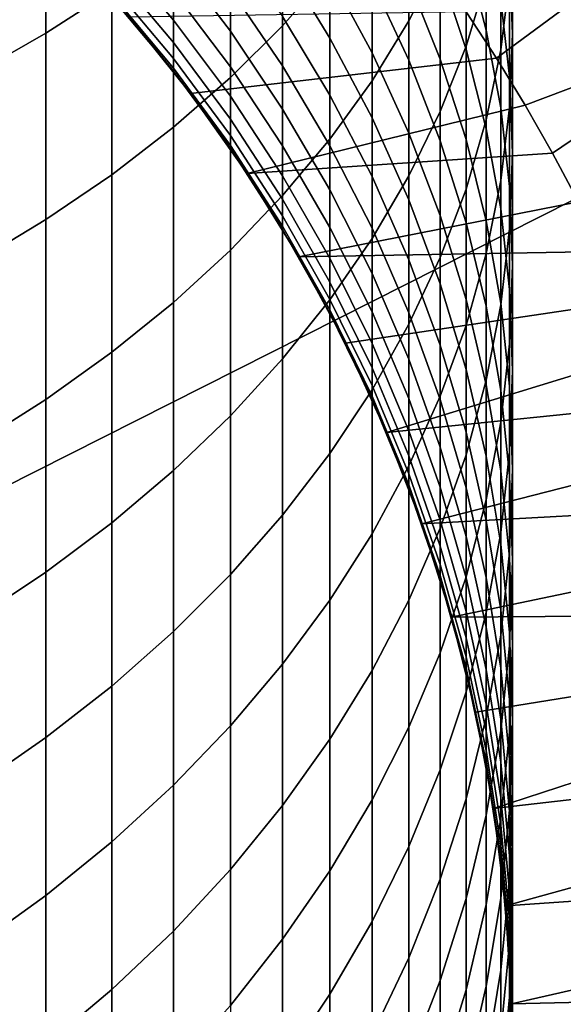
# Model space of a CAD drawing. Header units: metres. Extents: x -109 to 109, y -100 to 58.
# Tile 387 of 642: x 7.08 to 10.58, y -12.49 to -6.15. Entities that reach past the tile are written whole.
import ezdxf

# ---------------------------------------------------------------- set-up
doc = ezdxf.new("R2010")
doc.units = ezdxf.units.M
doc.layers.add('solid_21_062_100_XXX', color=7, linetype='CONTINUOUS')

msp = doc.modelspace()

# ---------------------------------------------------------------- linework, layer by layer
at = {"layer": 'solid_21_062_100_XXX'}
for points in [[(2.212831, -11.565833, -20.43038), (2.212826, -1.049087, -20.43038), (23.175426, -0.972689, -20.220478)], [(9.679617, -22.091299, -20.355614), (2.212831, -22.082581, -20.43038), (2.212831, -11.565833, -20.43038), (23.175426, -0.972689, -20.220478)], [(17.148014, -22.086779, -20.280832), (9.679617, -22.091299, -20.355614), (23.175426, -0.972689, -20.220478)], [(7.672235, -4.732617, 205.519745), (7.247845, -4.990868, 205.889282), (7.247845, -6.233117, 204.980133), (7.672235, -5.958977, 204.622223)], [(9.075924, -4.722411, 203.007782), (8.771758, -5.050343, 203.435928), (8.771758, -6.185414, 202.52652), (9.075924, -5.839101, 202.113113)], [(9.785889, -4.738448, 200.799194), (9.583917, -5.114296, 201.247864), (9.583917, -6.153769, 200.337753), (9.785889, -5.758689, 199.90593)], [(7.247845, -4.990868, 205.889282), (6.797007, -5.23397, 206.237152), (6.797007, -6.491176, 205.317062), (7.247845, -6.233117, 204.980133)], [(10.082104, -4.947466, 199.019226), (9.952153, -5.356099, 199.465881), (9.952153, -6.317534, 198.546906), (10.082104, -5.889789, 198.11853)], [(10.231299, -4.97456, 195.509933), (10.25, -5.430554, 195.92836), (10.25, -6.23746, 195.009521), (10.231299, -5.763631, 194.611404)], [(8.771758, -5.050343, 203.435928), (8.435585, -5.366509, 203.848709), (8.435585, -6.519302, 202.92511), (8.771758, -6.185414, 202.52652)], [(9.952153, -5.058305, 192.561844), (10.082104, -5.538353, 192.930664), (10.082104, -6.214268, 192.009979), (9.952153, -5.718574, 191.66246)], [(10.231299, -5.021587, 197.249039), (10.175266, -5.457281, 197.685379), (10.175266, -6.340878, 196.763687), (10.231299, -5.886548, 196.346786)], [(9.583917, -5.114296, 201.247864), (9.346973, -5.481627, 201.686371), (9.346973, -6.539896, 200.759811), (9.583917, -6.153769, 200.337753)], [(9.785889, -5.230209, 191.320099), (9.952153, -5.718574, 191.66246), (9.952153, -6.338943, 190.735107), (9.785889, -5.836095, 190.414398)], [(10.175266, -5.291532, 194.214737), (10.231299, -5.763631, 194.611404), (10.231299, -6.512717, 193.67926), (10.175266, -6.023748, 193.303589)], [(8.435585, -5.366509, 203.848709), (8.06863, -5.669755, 204.244629), (8.06863, -6.839546, 203.307404), (8.435585, -6.519302, 202.92511)], [(8.771758, -5.36696, 186.597794), (9.075924, -5.855642, 186.825912), (9.075924, -6.264702, 185.897186), (8.771758, -5.766526, 185.690628)], [(9.583917, -5.342628, 190.099655), (9.785889, -5.836095, 190.414398), (9.785889, -6.401858, 189.483093), (9.583917, -5.895119, 189.190201)], [(9.952153, -5.356099, 199.465881), (9.785889, -5.758689, 199.90593), (9.785889, -6.738954, 198.968964), (9.952153, -6.317534, 198.546906)], [(9.075924, -5.406421, 187.735886), (9.346973, -5.900091, 187.993149), (9.346973, -6.360075, 187.061371), (9.075924, -5.855642, 186.825912)], [(9.346973, -5.399863, 188.903961), (9.583917, -5.895119, 189.190201), (9.583917, -6.407374, 188.257507), (9.346973, -5.900091, 187.993149)], [(10.25, -5.430554, 195.92836), (10.231299, -5.886548, 196.346786), (10.231299, -6.711289, 195.407639), (10.25, -6.23746, 195.009521)], [(7.672235, -5.499596, 181.59021), (8.06863, -5.963942, 181.693237), (8.06863, -6.148791, 180.764679), (7.672235, -5.680389, 180.682022)], [(8.06863, -5.473571, 183.521729), (8.435585, -5.949155, 183.671829), (8.435585, -6.220409, 182.74202), (8.06863, -5.738726, 182.612839)], [(9.346973, -5.481627, 201.686371), (9.075924, -5.839101, 202.113113), (9.075924, -6.915662, 201.170532), (9.346973, -6.539896, 200.759811)], [(11.35683, -5.501204, 45.097431), (9.952835, -6.096189, 46.597431), (10.147083, -6.394016, 46.597431)], [(10.175266, -5.457281, 197.685379), (10.082104, -5.889789, 198.11853), (10.082104, -6.791886, 197.177551), (10.175266, -6.340878, 196.763687)], [(11.755091, -6.161638, 45.097431), (11.35683, -5.501204, 45.097431), (10.147083, -6.394016, 46.597431), (10.3325, -6.697587, 46.597431)], [(10.082104, -5.538353, 192.930664), (10.175266, -6.023748, 193.303589), (10.175266, -6.715483, 192.361343), (10.082104, -6.214268, 192.009979)], [(8.435585, -5.637562, 184.588898), (8.771758, -6.126101, 184.766876), (8.771758, -6.445, 183.828308), (8.435585, -5.949155, 183.671829)], [(8.06863, -6.478631, 176.997437), (7.783891, -6.131152, 46.597431), (7.358609, -5.66464, 46.597431), (7.672235, -6.002993, 176.997437)], [(8.06863, -5.669755, 204.244629), (7.672235, -5.958977, 204.622223), (7.672235, -7.144979, 203.672012), (8.06863, -6.839546, 203.307404)], [(7.672235, -5.680389, 180.682022), (8.06863, -6.148791, 180.764679), (8.06863, -6.292921, 179.828934), (7.672235, -5.821357, 179.766815)], [(8.06863, -5.738726, 182.612839), (8.435585, -6.220409, 182.74202), (8.435585, -6.450807, 181.80127), (8.06863, -5.963942, 181.693237)], [(8.771758, -5.766526, 185.690628), (9.075924, -6.264702, 185.897186), (9.075924, -6.632822, 184.951477), (8.771758, -6.126101, 184.766876)], [(9.785889, -5.758689, 199.90593), (9.583917, -6.153769, 200.337753), (9.583917, -7.152512, 199.383133), (9.785889, -6.738954, 198.968964)], [(9.952153, -5.718574, 191.66246), (10.082104, -6.214268, 192.009979), (10.082104, -6.849338, 191.060638), (9.952153, -6.338943, 190.735107)], [(10.231299, -5.763631, 194.611404), (10.25, -6.23746, 195.009521), (10.25, -7.003477, 194.05632), (10.231299, -6.512717, 193.67926)], [(7.672235, -5.821357, 179.766815), (8.06863, -6.292921, 179.828934), (8.06863, -6.396055, 178.887787), (7.672235, -5.922228, 178.846313)], [(9.075924, -5.839101, 202.113113), (8.771758, -6.185414, 202.52652), (8.771758, -7.279696, 201.568436), (9.075924, -6.915662, 201.170532)], [(9.075924, -5.855642, 186.825912), (9.346973, -6.360075, 187.061371), (9.346973, -6.778934, 186.110397), (9.075924, -6.264702, 185.897186)], [(9.583917, -5.895119, 189.190201), (9.785889, -6.401858, 189.483093), (9.785889, -6.926418, 188.527985), (9.583917, -6.407374, 188.257507)], [(9.785889, -5.836095, 190.414398), (9.952153, -6.338943, 190.735107), (9.952153, -6.91823, 189.781555), (9.785889, -6.401858, 189.483093)], [(10.082104, -5.889789, 198.11853), (9.952153, -6.317534, 198.546906), (9.952153, -7.237927, 197.586838), (10.082104, -6.791886, 197.177551)], [(10.231299, -5.886548, 196.346786), (10.175266, -6.340878, 196.763687), (10.175266, -7.183389, 195.804306), (10.231299, -6.711289, 195.407639)], [(7.672235, -5.958977, 204.622223), (7.247845, -6.233117, 204.980133), (7.247845, -7.434485, 204.017624), (7.672235, -7.144979, 203.672012)], [(7.672235, -5.922228, 178.846313), (8.06863, -6.396055, 178.887787), (8.06863, -6.457998, 177.943039), (7.672235, -5.982812, 177.922287)], [(8.435585, -5.949155, 183.671829), (8.771758, -6.445, 183.828308), (8.771758, -6.722614, 182.876709), (8.435585, -6.220409, 182.74202)], [(9.346973, -5.900091, 187.993149), (9.583917, -6.407374, 188.257507), (9.583917, -6.878416, 187.303329), (9.346973, -6.360075, 187.061371)], [(7.672235, -5.982812, 177.922287), (8.06863, -6.457998, 177.943039), (8.06863, -6.478631, 176.997437), (7.672235, -6.002993, 176.997437)], [(8.06863, -5.963942, 181.693237), (8.435585, -6.450807, 181.80127), (8.435585, -6.639908, 180.851349), (8.06863, -6.148791, 180.764679)], [(10.175266, -6.023748, 193.303589), (10.231299, -6.512717, 193.67926), (10.231299, -7.220389, 192.715317), (10.175266, -6.715483, 192.361343)], [(8.179671, -6.622989, 46.597431), (10.147083, -6.394016, 46.597431), (9.952835, -6.096189, 46.597431), (7.783891, -6.131152, 46.597431)], [(8.435585, -6.977336, 176.997437), (8.179671, -6.622989, 46.597431), (7.783891, -6.131152, 46.597431), (8.06863, -6.478631, 176.997437)], [(8.06863, -6.148791, 180.764679), (8.435585, -6.639908, 180.851349), (8.435585, -6.787354, 179.894073), (8.06863, -6.292921, 179.828934)], [(8.771758, -6.126101, 184.766876), (9.075924, -6.632822, 184.951477), (9.075924, -6.959297, 183.990616), (8.771758, -6.445, 183.828308)], [(8.771758, -6.185414, 202.52652), (8.435585, -6.519302, 202.92511), (8.435585, -7.630668, 201.952057), (8.771758, -7.279696, 201.568436)], [(9.583917, -6.153769, 200.337753), (9.346973, -6.539896, 200.759811), (9.346973, -7.556699, 199.787918), (9.583917, -7.152512, 199.383133)], [(10.082104, -6.214268, 192.009979), (10.175266, -6.715483, 192.361343), (10.175266, -7.365417, 191.389801), (10.082104, -6.849338, 191.060638)], [(11.755091, -6.161638, 45.097431), (10.3325, -6.697587, 46.597431), (10.508861, -7.00658, 46.597431)], [(12.114921, -6.8436, 45.097431), (11.755091, -6.161638, 45.097431), (10.508861, -7.00658, 46.597431), (10.675945, -7.320564, 46.597431)], [(7.247845, -6.233117, 204.980133), (6.797007, -6.491176, 205.317062), (6.797007, -7.707008, 204.342941), (7.247845, -7.434485, 204.017624)], [(8.435585, -6.220409, 182.74202), (8.771758, -6.722614, 182.876709), (8.771758, -6.958413, 181.913895), (8.435585, -6.450807, 181.80127)], [(9.075924, -6.264702, 185.897186), (9.346973, -6.778934, 186.110397), (9.346973, -7.155872, 185.142044), (9.075924, -6.632822, 184.951477)], [(10.25, -6.23746, 195.009521), (10.231299, -6.711289, 195.407639), (10.231299, -7.494237, 194.433365), (10.25, -7.003477, 194.05632)], [(8.06863, -6.292921, 179.828934), (8.435585, -6.787354, 179.894073), (8.435585, -6.89286, 178.931274), (8.06863, -6.396055, 178.887787)], [(9.952153, -6.317534, 198.546906), (9.785889, -6.738954, 198.968964), (9.785889, -7.677373, 197.990082), (9.952153, -7.237927, 197.586838)], [(9.952153, -6.338943, 190.735107), (10.082104, -6.849338, 191.060638), (10.082104, -7.442352, 190.084488), (9.952153, -6.91823, 189.781555)], [(10.175266, -6.340878, 196.763687), (10.082104, -6.791886, 197.177551), (10.082104, -7.652037, 196.198074), (10.175266, -7.183389, 195.804306)], [(8.06863, -6.396055, 178.887787), (8.435585, -6.89286, 178.931274), (8.435585, -6.956228, 177.964798), (8.06863, -6.457998, 177.943039)], [(8.544433, -7.138273, 46.597431), (10.3325, -6.697587, 46.597431), (10.147083, -6.394016, 46.597431), (8.179671, -6.622989, 46.597431)], [(9.346973, -6.360075, 187.061371), (9.583917, -6.878416, 187.303329), (9.583917, -7.307346, 186.329483), (9.346973, -6.778934, 186.110397)], [(9.785889, -6.401858, 189.483093), (9.952153, -6.91823, 189.781555), (9.952153, -7.455329, 188.803619), (9.785889, -6.926418, 188.527985)], [(8.06863, -6.457998, 177.943039), (8.435585, -6.956228, 177.964798), (8.435585, -6.977336, 176.997437), (8.06863, -6.478631, 176.997437)], [(8.435585, -6.450807, 181.80127), (8.771758, -6.958413, 181.913895), (8.771758, -7.151948, 180.941696), (8.435585, -6.639908, 180.851349)], [(8.771758, -6.445, 183.828308), (9.075924, -6.959297, 183.990616), (9.075924, -7.243507, 183.016403), (8.771758, -6.722614, 182.876709)], [(9.583917, -6.407374, 188.257507), (9.785889, -6.926418, 188.527985), (9.785889, -7.408775, 187.550888), (9.583917, -6.878416, 187.303329)], [(8.435585, -6.519302, 202.92511), (8.06863, -6.839546, 203.307404), (8.06863, -7.967299, 202.320007), (8.435585, -7.630668, 201.952057)], [(10.231299, -6.512717, 193.67926), (10.25, -7.003477, 194.05632), (10.25, -7.727144, 193.070572), (10.231299, -7.220389, 192.715317)], [(9.346973, -6.539896, 200.759811), (9.075924, -6.915662, 201.170532), (9.075924, -7.95004, 200.181839), (9.346973, -7.556699, 199.787918)], [(8.771758, -7.497287, 176.997437), (8.544433, -7.138273, 46.597431), (8.179671, -6.622989, 46.597431), (8.435585, -6.977336, 176.997437)], [(8.435585, -6.639908, 180.851349), (8.771758, -7.151948, 180.941696), (8.771758, -7.30285, 179.96199), (8.435585, -6.787354, 179.894073)], [(9.075924, -6.632822, 184.951477), (9.346973, -7.155872, 185.142044), (9.346973, -7.49017, 184.158142), (9.075924, -6.959297, 183.990616)], [(8.544433, -7.138273, 46.597431), (10.508861, -7.00658, 46.597431), (10.3325, -6.697587, 46.597431)], [(10.231299, -6.711289, 195.407639), (10.175266, -7.183389, 195.804306), (10.175266, -7.983206, 194.809036), (10.231299, -7.494237, 194.433365)], [(10.175266, -6.715483, 192.361343), (10.231299, -7.220389, 192.715317), (10.231299, -7.885296, 191.72139), (10.175266, -7.365417, 191.389801)], [(8.771758, -6.722614, 182.876709), (9.075924, -7.243507, 183.016403), (9.075924, -7.48491, 182.030701), (8.771758, -6.958413, 181.913895)], [(9.346973, -6.778934, 186.110397), (9.583917, -7.307346, 186.329483), (9.583917, -7.693346, 185.337845), (9.346973, -7.155872, 185.142044)], [(9.785889, -6.738954, 198.968964), (9.583917, -7.152512, 199.383133), (9.583917, -8.108622, 198.385803), (9.785889, -7.677373, 197.990082)], [(8.06863, -6.839546, 203.307404), (7.672235, -7.144979, 203.672012), (7.672235, -8.288361, 202.670929), (8.06863, -7.967299, 202.320007)], [(8.435585, -6.787354, 179.894073), (8.771758, -7.30285, 179.96199), (8.771758, -7.410831, 178.976624), (8.435585, -6.89286, 178.931274)], [(10.082104, -6.791886, 197.177551), (9.952153, -7.237927, 197.586838), (9.952153, -8.115523, 196.587494), (10.082104, -7.652037, 196.198074)], [(8.435585, -6.89286, 178.931274), (8.771758, -7.410831, 178.976624), (8.771758, -7.475685, 177.987473), (8.435585, -6.956228, 177.964798)], [(9.583917, -6.878416, 187.303329), (9.785889, -7.408775, 187.550888), (9.785889, -7.848009, 186.55365), (9.583917, -7.307346, 186.329483)], [(10.082104, -6.849338, 191.060638), (10.175266, -7.365417, 191.389801), (10.175266, -7.972311, 190.390808), (10.082104, -7.442352, 190.084488)], [(8.435585, -6.956228, 177.964798), (8.771758, -7.475685, 177.987473), (8.771758, -7.497287, 176.997437), (8.435585, -6.977336, 176.997437)], [(9.075924, -6.915662, 201.170532), (8.771758, -7.279696, 201.568436), (8.771758, -8.3311, 200.563461), (9.075924, -7.95004, 200.181839)], [(8.771758, -6.958413, 181.913895), (9.075924, -7.48491, 182.030701), (9.075924, -7.683043, 181.035416), (8.771758, -7.151948, 180.941696)], [(9.075924, -6.959297, 183.990616), (9.346973, -7.49017, 184.158142), (9.346973, -7.781188, 183.160599), (9.075924, -7.243507, 183.016403)], [(9.785889, -6.926418, 188.527985), (9.952153, -7.455329, 188.803619), (9.952153, -7.949216, 187.803162), (9.785889, -7.408775, 187.550888)], [(9.952153, -6.91823, 189.781555), (10.082104, -7.442352, 190.084488), (10.082104, -7.992178, 189.083374), (9.952153, -7.455329, 188.803619)], [(8.87676, -7.675, 46.597431), (10.675945, -7.320564, 46.597431), (10.508861, -7.00658, 46.597431), (8.544433, -7.138273, 46.597431)], [(10.25, -7.003477, 194.05632), (10.231299, -7.494237, 194.433365), (10.231299, -8.233899, 193.425842), (10.25, -7.727144, 193.070572)], [(7.672235, -7.144979, 203.672012), (7.247845, -7.434485, 204.017624), (7.247845, -8.592681, 203.003555), (7.672235, -8.288361, 202.670929)], [(9.075924, -8.036588, 176.997437), (8.87676, -7.675, 46.597431), (8.544433, -7.138273, 46.597431), (8.771758, -7.497287, 176.997437)], [(8.771758, -7.151948, 180.941696), (9.075924, -7.683043, 181.035416), (9.075924, -7.837531, 180.032425), (8.771758, -7.30285, 179.96199)], [(9.583917, -7.152512, 199.383133), (9.346973, -7.556699, 199.787918), (9.346973, -8.530097, 198.772552), (9.583917, -8.108622, 198.385803)], [(9.346973, -7.155872, 185.142044), (9.583917, -7.693346, 185.337845), (9.583917, -8.035681, 184.330307), (9.346973, -7.49017, 184.158142)], [(10.175266, -7.183389, 195.804306), (10.082104, -7.652037, 196.198074), (10.082104, -8.4686, 195.181976), (10.175266, -7.983206, 194.809036)], [(10.231299, -7.220389, 192.715317), (10.25, -7.727144, 193.070572), (10.25, -8.40708, 192.054184), (10.231299, -7.885296, 191.72139)], [(8.771758, -7.279696, 201.568436), (8.435585, -7.630668, 201.952057), (8.435585, -8.698488, 200.931396), (8.771758, -8.3311, 200.563461)], [(9.075924, -7.243507, 183.016403), (9.346973, -7.781188, 183.160599), (9.346973, -8.028374, 182.151291), (9.075924, -7.48491, 182.030701)], [(9.952153, -7.237927, 197.586838), (9.785889, -7.677373, 197.990082), (9.785889, -8.572158, 196.971161), (9.952153, -8.115523, 196.587494)], [(8.771758, -7.30285, 179.96199), (9.075924, -7.837531, 180.032425), (9.075924, -7.948077, 179.023636), (8.771758, -7.410831, 178.976624)], [(8.87676, -7.675, 46.597431), (10.833561, -7.639185, 46.597431), (10.675945, -7.320564, 46.597431)], [(9.583917, -7.307346, 186.329483), (9.785889, -7.848009, 186.55365), (9.785889, -8.243281, 185.538193), (9.583917, -7.693346, 185.337845)], [(8.771758, -7.410831, 178.976624), (9.075924, -7.948077, 179.023636), (9.075924, -8.014471, 178.011002), (8.771758, -7.475685, 177.987473)], [(9.785889, -7.408775, 187.550888), (9.952153, -7.949216, 187.803162), (9.952153, -8.39895, 186.782089), (9.785889, -7.848009, 186.55365)], [(10.175266, -7.365417, 191.389801), (10.231299, -7.885296, 191.72139), (10.231299, -8.506172, 190.699371), (10.175266, -7.972311, 190.390808)], [(7.247845, -7.434485, 204.017624), (6.797007, -7.707008, 204.342941), (6.797007, -8.879149, 203.316681), (7.247845, -8.592681, 203.003555)], [(8.771758, -7.475685, 177.987473), (9.075924, -8.014471, 178.011002), (9.075924, -8.036588, 176.997437), (8.771758, -7.497287, 176.997437)], [(9.952153, -7.455329, 188.803619), (10.082104, -7.992178, 189.083374), (10.082104, -8.497768, 188.059219), (9.952153, -7.949216, 187.803162)], [(10.082104, -7.442352, 190.084488), (10.175266, -7.972311, 190.390808), (10.175266, -8.535006, 189.366257), (10.082104, -7.992178, 189.083374)], [(9.075924, -7.48491, 182.030701), (9.346973, -8.028374, 182.151291), (9.346973, -8.231255, 181.132156), (9.075924, -7.683043, 181.035416)], [(9.346973, -7.49017, 184.158142), (9.583917, -8.035681, 184.330307), (9.583917, -8.333696, 183.308762), (9.346973, -7.781188, 183.160599)], [(10.231299, -7.494237, 194.433365), (10.175266, -7.983206, 194.809036), (10.175266, -8.738805, 193.7798), (10.231299, -8.233899, 193.425842)], [(9.346973, -7.556699, 199.787918), (9.075924, -7.95004, 200.181839), (9.075924, -8.940263, 199.148926), (9.346973, -8.530097, 198.772552)], [(8.435585, -7.630668, 201.952057), (8.06863, -7.967299, 202.320007), (8.06863, -9.050864, 201.284302), (8.435585, -8.698488, 200.931396)], [(9.175416, -8.231168, 46.597431), (10.981673, -7.962358, 46.597431), (10.833561, -7.639185, 46.597431), (8.87676, -7.675, 46.597431)], [(10.082104, -7.652037, 196.198074), (9.952153, -8.115523, 196.587494), (9.952153, -8.948648, 195.550797), (10.082104, -8.4686, 195.181976)], [(9.346973, -8.593268, 176.997437), (9.175416, -8.231168, 46.597431), (8.87676, -7.675, 46.597431), (9.075924, -8.036588, 176.997437)], [(9.075924, -7.683043, 181.035416), (9.346973, -8.231255, 181.132156), (9.346973, -8.389443, 180.105133), (9.075924, -7.837531, 180.032425)], [(9.785889, -7.677373, 197.990082), (9.583917, -8.108622, 198.385803), (9.583917, -9.020272, 197.347687), (9.785889, -8.572158, 196.971161)], [(9.583917, -7.693346, 185.337845), (9.785889, -8.243281, 185.538193), (9.785889, -8.593839, 184.506454), (9.583917, -8.035681, 184.330307)], [(10.25, -7.727144, 193.070572), (10.231299, -8.233899, 193.425842), (10.231299, -8.928864, 192.386978), (10.25, -8.40708, 192.054184)], [(9.346973, -7.781188, 183.160599), (9.583917, -8.333696, 183.308762), (9.583917, -8.586824, 182.275192), (9.346973, -8.028374, 182.151291)], [(9.075924, -7.837531, 180.032425), (9.346973, -8.389443, 180.105133), (9.346973, -8.502638, 179.072189), (9.075924, -7.948077, 179.023636)], [(9.785889, -7.848009, 186.55365), (9.952153, -8.39895, 186.782089), (9.952153, -8.803671, 185.742355), (9.785889, -8.243281, 185.538193)], [(10.231299, -7.885296, 191.72139), (10.25, -8.40708, 192.054184), (10.25, -9.041989, 191.009064), (10.231299, -8.506172, 190.699371)], [(8.06863, -7.967299, 202.320007), (7.672235, -8.288361, 202.670929), (7.672235, -9.386942, 201.62088), (8.06863, -9.050864, 201.284302)], [(9.075924, -7.95004, 200.181839), (8.771758, -8.3311, 200.563461), (8.771758, -9.337622, 199.51355), (9.075924, -8.940263, 199.148926)], [(9.075924, -7.948077, 179.023636), (9.346973, -8.502638, 179.072189), (9.346973, -8.570622, 178.035278), (9.075924, -8.014471, 178.011002)], [(9.439283, -8.804703, 46.597431), (11.12027, -8.290061, 46.597431), (10.981673, -7.962358, 46.597431), (9.175416, -8.231168, 46.597431)], [(9.952153, -7.949216, 187.803162), (10.082104, -8.497768, 188.059219), (10.082104, -8.958159, 187.013947), (9.952153, -8.39895, 186.782089)], [(10.175266, -7.983206, 194.809036), (10.082104, -8.4686, 195.181976), (10.082104, -9.240019, 194.13118), (10.175266, -8.738805, 193.7798)], [(10.175266, -7.972311, 190.390808), (10.231299, -8.506172, 190.699371), (10.231299, -9.081832, 189.651215), (10.175266, -8.535006, 189.366257)], [(9.075924, -8.014471, 178.011002), (9.346973, -8.570622, 178.035278), (9.346973, -8.593268, 176.997437), (9.075924, -8.036588, 176.997437)], [(9.346973, -8.028374, 182.151291), (9.583917, -8.586824, 182.275192), (9.583917, -8.794582, 181.231567), (9.346973, -8.231255, 181.132156)], [(9.583917, -8.035681, 184.330307), (9.785889, -8.593839, 184.506454), (9.785889, -8.899014, 183.460373), (9.583917, -8.333696, 183.308762)], [(10.082104, -7.992178, 189.083374), (10.175266, -8.535006, 189.366257), (10.175266, -9.05243, 188.318115), (10.082104, -8.497768, 188.059219)], [(9.583917, -8.108622, 198.385803), (9.346973, -8.530097, 198.772552), (9.346973, -9.458233, 197.715668), (9.583917, -9.020272, 197.347687)], [(9.952153, -8.115523, 196.587494), (9.785889, -8.572158, 196.971161), (9.785889, -9.421599, 195.914154), (9.952153, -8.948648, 195.550797)], [(9.583917, -9.1653, 176.997437), (9.439283, -8.804703, 46.597431), (9.175416, -8.231168, 46.597431), (9.346973, -8.593268, 176.997437)], [(9.346973, -8.231255, 181.132156), (9.583917, -8.794582, 181.231567), (9.583917, -8.956573, 180.179855), (9.346973, -8.389443, 180.105133)], [(9.785889, -8.243281, 185.538193), (9.952153, -8.803671, 185.742355), (9.952153, -9.162609, 184.685944), (9.785889, -8.593839, 184.506454)], [(10.231299, -8.233899, 193.425842), (10.175266, -8.738805, 193.7798), (10.175266, -9.448743, 192.718567), (10.231299, -8.928864, 192.386978)], [(7.672235, -8.288361, 202.670929), (7.247845, -8.592681, 203.003555), (7.247845, -9.705495, 201.939896), (7.672235, -9.386942, 201.62088)], [(9.439283, -8.804703, 46.597431), (11.249048, -8.621623, 46.597431), (11.12027, -8.290061, 46.597431)], [(8.771758, -8.3311, 200.563461), (8.435585, -8.698488, 200.931396), (8.435585, -9.720725, 199.865097), (8.771758, -9.337622, 199.51355)], [(9.583917, -8.333696, 183.308762), (9.785889, -8.899014, 183.460373), (9.785889, -9.158222, 182.401978), (9.583917, -8.586824, 182.275192)], [(9.346973, -8.389443, 180.105133), (9.583917, -8.956573, 180.179855), (9.583917, -9.07249, 179.12207), (9.346973, -8.502638, 179.072189)], [(9.952153, -8.39895, 186.782089), (10.082104, -8.958159, 187.013947), (10.082104, -9.372471, 185.949585), (9.952153, -8.803671, 185.742355)], [(10.25, -8.40708, 192.054184), (10.231299, -8.928864, 192.386978), (10.231299, -9.577806, 191.318771), (10.25, -9.041989, 191.009064)], [(10.082104, -8.4686, 195.181976), (9.952153, -8.948648, 195.550797), (9.952153, -9.735713, 194.478699), (10.082104, -9.240019, 194.13118)], [(9.346973, -8.530097, 198.772552), (9.075924, -8.940263, 199.148926), (9.075924, -9.884441, 198.073776), (9.346973, -9.458233, 197.715668)], [(9.346973, -8.502638, 179.072189), (9.583917, -9.07249, 179.12207), (9.583917, -9.14211, 178.060226), (9.346973, -8.570622, 178.035278)], [(10.082104, -8.497768, 188.059219), (10.175266, -9.05243, 188.318115), (10.175266, -9.523596, 187.248398), (10.082104, -8.958159, 187.013947)], [(10.175266, -8.535006, 189.366257), (10.231299, -9.081832, 189.651215), (10.231299, -9.611176, 188.578934), (10.175266, -9.05243, 188.318115)], [(10.231299, -8.506172, 190.699371), (10.25, -9.041989, 191.009064), (10.25, -9.63066, 189.937225), (10.231299, -9.081832, 189.651215)], [(7.247845, -8.592681, 203.003555), (6.797007, -8.879149, 203.316681), (6.797007, -10.005363, 202.240219), (7.247845, -9.705495, 201.939896)], [(9.346973, -8.570622, 178.035278), (9.583917, -9.14211, 178.060226), (9.583917, -9.1653, 176.997437), (9.346973, -8.593268, 176.997437)], [(9.667337, -9.393377, 46.597431), (11.36797, -8.956925, 46.597431), (11.249048, -8.621623, 46.597431), (9.439283, -8.804703, 46.597431)], [(9.785889, -8.572158, 196.971161), (9.583917, -9.020272, 197.347687), (9.583917, -9.885726, 196.270737), (9.785889, -9.421599, 195.914154)], [(9.583917, -8.586824, 182.275192), (9.785889, -9.158222, 182.401978), (9.785889, -9.370971, 181.333267), (9.583917, -8.794582, 181.231567)], [(9.785889, -8.593839, 184.506454), (9.952153, -9.162609, 184.685944), (9.952153, -9.475078, 183.614868), (9.785889, -8.899014, 183.460373)], [(8.435585, -8.698488, 200.931396), (8.06863, -9.050864, 201.284302), (8.06863, -10.088173, 200.202271), (8.435585, -9.720725, 199.865097)], [(10.175266, -8.738805, 193.7798), (10.082104, -9.240019, 194.13118), (10.082104, -9.964822, 193.047714), (10.175266, -9.448743, 192.718567)], [(9.785889, -9.750594, 176.997437), (9.667337, -9.393377, 46.597431), (9.439283, -8.804703, 46.597431), (9.583917, -9.1653, 176.997437)], [(9.583917, -8.794582, 181.231567), (9.785889, -9.370971, 181.333267), (9.785889, -9.536854, 180.256302), (9.583917, -8.956573, 180.179855)], [(9.952153, -8.803671, 185.742355), (10.082104, -9.372471, 185.949585), (10.082104, -9.739914, 184.868134), (9.952153, -9.162609, 184.685944)], [(9.075924, -8.940263, 199.148926), (8.771758, -9.337622, 199.51355), (8.771758, -10.297342, 198.4207), (9.075924, -9.884441, 198.073776)], [(9.785889, -8.899014, 183.460373), (9.952153, -9.475078, 183.614868), (9.952153, -9.740482, 182.531174), (9.785889, -9.158222, 182.401978)], [(10.231299, -8.928864, 192.386978), (10.175266, -9.448743, 192.718567), (10.175266, -10.111668, 191.627335), (10.231299, -9.577806, 191.318771)], [(9.583917, -8.956573, 180.179855), (9.785889, -9.536854, 180.256302), (9.785889, -9.655554, 179.173096), (9.583917, -9.07249, 179.12207)], [(9.667337, -9.393377, 46.597431), (11.476815, -9.295321, 46.597431), (11.36797, -8.956925, 46.597431)], [(9.952153, -8.948648, 195.550797), (9.785889, -9.421599, 195.914154), (9.785889, -10.224078, 194.82106), (9.952153, -9.735713, 194.478699)], [(10.082104, -8.958159, 187.013947), (10.175266, -9.523596, 187.248398), (10.175266, -9.947605, 186.159103), (10.082104, -9.372471, 185.949585)], [(8.06863, -9.050864, 201.284302), (7.672235, -9.386942, 201.62088), (7.672235, -10.438626, 200.523849), (8.06863, -10.088173, 200.202271)], [(9.583917, -9.020272, 197.347687), (9.346973, -9.458233, 197.715668), (9.346973, -10.339336, 196.619247), (9.583917, -9.885726, 196.270737)], [(10.175266, -9.05243, 188.318115), (10.231299, -9.611176, 188.578934), (10.231299, -10.093198, 187.484558), (10.175266, -9.523596, 187.248398)], [(10.25, -9.041989, 191.009064), (10.231299, -9.577806, 191.318771), (10.231299, -10.179488, 190.223236), (10.25, -9.63066, 189.937225)], [(9.583917, -9.07249, 179.12207), (9.785889, -9.655554, 179.173096), (9.785889, -9.726847, 178.085754), (9.583917, -9.14211, 178.060226)], [(10.231299, -9.081832, 189.651215), (10.25, -9.63066, 189.937225), (10.25, -10.171969, 188.840714), (10.231299, -9.611176, 188.578934)], [(9.583917, -9.14211, 178.060226), (9.785889, -9.726847, 178.085754), (9.785889, -9.750594, 176.997437), (9.583917, -9.1653, 176.997437)], [(9.785889, -9.158222, 182.401978), (9.952153, -9.740482, 182.531174), (9.952153, -9.958317, 181.43692), (9.785889, -9.370971, 181.333267)], [(9.952153, -9.162609, 184.685944), (10.082104, -9.739914, 184.868134), (10.082104, -10.059788, 183.771683), (9.952153, -9.475078, 183.614868)], [(10.082104, -9.240019, 194.13118), (9.952153, -9.735713, 194.478699), (9.952153, -10.475217, 193.37326), (10.082104, -9.964822, 193.047714)], [(9.858707, -9.994938, 46.597431), (11.575585, -9.636802, 46.597431), (11.476815, -9.295321, 46.597431), (9.667337, -9.393377, 46.597431)], [(8.771758, -9.337622, 199.51355), (8.435585, -9.720725, 199.865097), (8.435585, -10.695429, 198.755173), (8.771758, -10.297342, 198.4207)], [(9.785889, -9.370971, 181.333267), (9.952153, -9.958317, 181.43692), (9.952153, -10.128165, 180.334198), (9.785889, -9.536854, 180.256302)], [(10.082104, -9.372471, 185.949585), (10.175266, -9.947605, 186.159103), (10.175266, -10.323648, 185.052353), (10.082104, -9.739914, 184.868134)], [(7.672235, -9.386942, 201.62088), (7.247845, -9.705495, 201.939896), (7.247845, -10.770806, 200.828659), (7.672235, -10.438626, 200.523849)], [(9.785889, -9.421599, 195.914154), (9.583917, -9.885726, 196.270737), (9.583917, -10.703333, 195.157043), (9.785889, -10.224078, 194.82106)], [(9.952153, -10.347014, 176.997437), (9.858707, -9.994938, 46.597431), (9.667337, -9.393377, 46.597431), (9.785889, -9.750594, 176.997437)], [(9.346973, -9.458233, 197.715668), (9.075924, -9.884441, 198.073776), (9.075924, -10.780774, 196.958405), (9.346973, -10.339336, 196.619247)], [(9.952153, -9.475078, 183.614868), (10.082104, -10.059788, 183.771683), (10.082104, -10.331482, 182.662292), (9.952153, -9.740482, 182.531174)], [(10.175266, -9.448743, 192.718567), (10.082104, -9.964822, 193.047714), (10.082104, -10.641626, 191.93364), (10.175266, -10.111668, 191.627335)], [(9.785889, -9.536854, 180.256302), (9.952153, -10.128165, 180.334198), (9.952153, -10.249703, 179.225113), (9.785889, -9.655554, 179.173096)], [(10.175266, -9.523596, 187.248398), (10.231299, -10.093198, 187.484558), (10.231299, -10.526976, 186.370178), (10.175266, -9.947605, 186.159103)], [(9.858707, -9.994938, 46.597431), (11.664258, -9.981322, 46.597431), (11.575585, -9.636802, 46.597431)], [(10.231299, -9.577806, 191.318771), (10.175266, -10.111668, 191.627335), (10.175266, -10.726314, 190.508194), (10.231299, -10.179488, 190.223236)], [(10.231299, -9.611176, 188.578934), (10.25, -10.171969, 188.840714), (10.25, -10.664886, 187.721603), (10.231299, -10.093198, 187.484558)], [(10.25, -9.63066, 189.937225), (10.231299, -10.179488, 190.223236), (10.231299, -10.732761, 189.102478), (10.25, -10.171969, 188.840714)], [(9.785889, -9.655554, 179.173096), (9.952153, -10.249703, 179.225113), (9.952153, -10.3227, 178.111771), (9.785889, -9.726847, 178.085754)], [(7.247845, -9.705495, 201.939896), (6.797007, -10.005363, 202.240219), (6.797007, -11.083499, 201.115601), (7.247845, -10.770806, 200.828659)], [(8.435585, -9.720725, 199.865097), (8.06863, -10.088173, 200.202271), (8.06863, -11.077249, 199.075989), (8.435585, -10.695429, 198.755173)], [(9.785889, -9.726847, 178.085754), (9.952153, -10.3227, 178.111771), (9.952153, -10.347014, 176.997437), (9.785889, -9.750594, 176.997437)], [(9.952153, -9.735713, 194.478699), (9.785889, -10.224078, 194.82106), (9.785889, -10.978065, 193.69397), (9.952153, -10.475217, 193.37326)], [(9.952153, -9.740482, 182.531174), (10.082104, -10.331482, 182.662292), (10.082104, -10.554478, 181.542114), (9.952153, -9.958317, 181.43692)], [(10.082104, -9.739914, 184.868134), (10.175266, -10.323648, 185.052353), (10.175266, -10.651009, 183.930237), (10.082104, -10.059788, 183.771683)], [(9.075924, -9.884441, 198.073776), (8.771758, -10.297342, 198.4207), (8.771758, -11.208429, 197.286972), (9.075924, -10.780774, 196.958405)], [(9.583917, -9.885726, 196.270737), (9.346973, -10.339336, 196.619247), (9.346973, -11.171727, 195.485413), (9.583917, -10.703333, 195.157043)], [(10.175266, -9.947605, 186.159103), (10.231299, -10.526976, 186.370178), (10.231299, -10.911682, 185.23793), (10.175266, -10.323648, 185.052353)], [(10.012693, -10.607183, 46.597431), (11.742689, -10.328308, 46.597431), (11.664258, -9.981322, 46.597431), (9.858707, -9.994938, 46.597431)], [(10.082104, -10.952386, 176.997437), (10.012693, -10.607183, 46.597431), (9.858707, -9.994938, 46.597431), (9.952153, -10.347014, 176.997437)], [(9.952153, -9.958317, 181.43692), (10.082104, -10.554478, 181.542114), (10.082104, -10.728351, 180.413269), (9.952153, -10.128165, 180.334198)], [(10.082104, -9.964822, 193.047714), (9.952153, -10.475217, 193.37326), (9.952153, -11.165748, 192.236588), (10.082104, -10.641626, 191.93364)], [(10.082104, -10.059788, 183.771683), (10.175266, -10.651009, 183.930237), (10.175266, -10.929062, 182.794891), (10.082104, -10.331482, 182.662292)], [(8.06863, -10.088173, 200.202271), (7.672235, -10.438626, 200.523849), (7.672235, -11.441409, 199.381958), (8.06863, -11.077249, 199.075989)], [(9.952153, -10.128165, 180.334198), (10.082104, -10.728351, 180.413269), (10.082104, -10.852769, 179.277893), (9.952153, -10.249703, 179.225113)], [(10.175266, -10.111668, 191.627335), (10.082104, -10.641626, 191.93364), (10.082104, -11.269141, 190.791077), (10.175266, -10.726314, 190.508194)], [(10.231299, -10.093198, 187.484558), (10.25, -10.664886, 187.721603), (10.25, -11.108467, 186.582031), (10.231299, -10.526976, 186.370178)], [(10.231299, -10.179488, 190.223236), (10.175266, -10.726314, 190.508194), (10.175266, -11.291508, 189.363297), (10.231299, -10.732761, 189.102478)], [(10.25, -10.171969, 188.840714), (10.231299, -10.732761, 189.102478), (10.231299, -11.236572, 187.958633), (10.25, -10.664886, 187.721603)], [(9.785889, -10.224078, 194.82106), (9.583917, -10.703333, 195.157043), (9.583917, -11.471532, 194.008713), (9.785889, -10.978065, 193.69397)], [(9.952153, -10.249703, 179.225113), (10.082104, -10.852769, 179.277893), (10.082104, -10.927495, 178.138184), (9.952153, -10.3227, 178.111771)], [(8.771758, -10.297342, 198.4207), (8.435585, -10.695429, 198.755173), (8.435585, -11.620741, 197.603745), (8.771758, -11.208429, 197.286972)], [(9.952153, -10.3227, 178.111771), (10.082104, -10.927495, 178.138184), (10.082104, -10.952386, 176.997437), (9.952153, -10.347014, 176.997437)], [(10.128698, -11.227753, 46.597431), (11.810787, -10.677445, 46.597431), (11.742689, -10.328308, 46.597431), (10.012693, -10.607183, 46.597431)], [(10.082104, -10.331482, 182.662292), (10.175266, -10.929062, 182.794891), (10.175266, -11.157277, 181.648483), (10.082104, -10.554478, 181.542114)], [(10.175266, -10.323648, 185.052353), (10.231299, -10.911682, 185.23793), (10.231299, -11.246585, 184.089951), (10.175266, -10.651009, 183.930237)], [(9.346973, -10.339336, 196.619247), (9.075924, -10.780774, 196.958405), (9.075924, -11.627552, 195.804977), (9.346973, -11.171727, 195.485413)], [(7.672235, -10.438626, 200.523849), (7.247845, -10.770806, 200.828659), (7.247845, -11.786581, 199.671982), (7.672235, -11.441409, 199.381958)], [(9.952153, -10.475217, 193.37326), (9.785889, -10.978065, 193.69397), (9.785889, -11.68212, 192.535034), (9.952153, -11.165748, 192.236588)], [(10.082104, -10.554478, 181.542114), (10.175266, -11.157277, 181.648483), (10.175266, -11.33522, 180.49321), (10.082104, -10.728351, 180.413269)], [(10.231299, -10.526976, 186.370178), (10.25, -11.108467, 186.582031), (10.25, -11.501869, 185.424179), (10.231299, -10.911682, 185.23793)], [(10.082104, -10.641626, 191.93364), (9.952153, -11.165748, 192.236588), (9.952153, -11.80599, 191.070847), (10.082104, -11.269141, 190.791077)], [(10.175266, -11.564499, 176.997437), (10.128698, -11.227753, 46.597431), (10.012693, -10.607183, 46.597431), (10.082104, -10.952386, 176.997437)], [(10.175266, -10.651009, 183.930237), (10.231299, -11.246585, 184.089951), (10.231299, -11.531044, 182.928452), (10.175266, -10.929062, 182.794891)], [(8.435585, -10.695429, 198.755173), (8.06863, -11.077249, 199.075989), (8.06863, -12.016204, 197.907593), (8.435585, -11.620741, 197.603745)], [(9.583917, -10.703333, 195.157043), (9.346973, -11.171727, 195.485413), (9.346973, -11.953817, 194.316315), (9.583917, -11.471532, 194.008713)], [(10.128698, -11.227753, 46.597431), (11.868486, -11.02826, 46.597431), (11.810787, -10.677445, 46.597431)], [(10.25, -10.664886, 187.721603), (10.231299, -11.236572, 187.958633), (10.231299, -11.68996, 186.793884), (10.25, -11.108467, 186.582031)], [(7.247845, -10.770806, 200.828659), (6.797007, -11.083499, 201.115601), (6.797007, -12.111505, 199.944977), (7.247845, -11.786581, 199.671982)], [(10.175266, -10.726314, 190.508194), (10.082104, -11.269141, 190.791077), (10.082104, -11.846169, 189.622192), (10.175266, -11.291508, 189.363297)], [(10.082104, -10.728351, 180.413269), (10.175266, -11.33522, 180.49321), (10.175266, -11.46255, 179.331268), (10.082104, -10.852769, 179.277893)], [(10.231299, -10.732761, 189.102478), (10.175266, -11.291508, 189.363297), (10.175266, -11.806174, 188.194794), (10.231299, -11.236572, 187.958633)], [(9.075924, -10.780774, 196.958405), (8.771758, -11.208429, 197.286972), (8.771758, -12.069145, 196.114548), (9.075924, -11.627552, 195.804977)], [(10.082104, -10.852769, 179.277893), (10.175266, -11.46255, 179.331268), (10.175266, -11.539025, 178.164886), (10.082104, -10.927495, 178.138184)], [(10.082104, -10.927495, 178.138184), (10.175266, -11.539025, 178.164886), (10.175266, -11.564499, 176.997437), (10.082104, -10.952386, 176.997437)], [(10.175266, -10.929062, 182.794891), (10.231299, -11.531044, 182.928452), (10.231299, -11.764517, 181.755646), (10.175266, -11.157277, 181.648483)], [(10.231299, -10.911682, 185.23793), (10.25, -11.501869, 185.424179), (10.25, -11.844341, 184.250259), (10.231299, -11.246585, 184.089951)], [(9.785889, -10.978065, 193.69397), (9.583917, -11.471532, 194.008713), (9.583917, -12.188859, 192.827927), (9.785889, -11.68212, 192.535034)], [(10.206274, -11.85424, 46.597431), (11.915764, -11.380631, 46.597431), (11.868486, -11.02826, 46.597431), (10.128698, -11.227753, 46.597431)], [(8.06863, -11.077249, 199.075989), (7.672235, -11.441409, 199.381958), (7.672235, -12.393376, 198.197372), (8.06863, -12.016204, 197.907593)], [(10.175266, -11.157277, 181.648483), (10.231299, -11.764517, 181.755646), (10.231299, -11.946559, 180.573746), (10.175266, -11.33522, 180.49321)], [(10.25, -11.108467, 186.582031), (10.231299, -11.68996, 186.793884), (10.231299, -12.092056, 185.610443), (10.25, -11.501869, 185.424179)], [(8.771758, -11.208429, 197.286972), (8.435585, -11.620741, 197.603745), (8.435585, -12.494895, 196.413025), (8.771758, -12.069145, 196.114548)], [(9.346973, -11.171727, 195.485413), (9.075924, -11.627552, 195.804977), (9.075924, -12.423161, 194.615662), (9.346973, -11.953817, 194.316315)], [(9.952153, -11.165748, 192.236588), (9.785889, -11.68212, 192.535034), (9.785889, -12.334902, 191.346466), (9.952153, -11.80599, 191.070847)], [(10.082104, -11.269141, 190.791077), (9.952153, -11.80599, 191.070847), (9.952153, -12.394722, 189.87825), (10.082104, -11.846169, 189.622192)], [(10.231299, -12.181121, 176.997437), (10.206274, -11.85424, 46.597431), (10.128698, -11.227753, 46.597431), (10.175266, -11.564499, 176.997437)], [(10.231299, -11.236572, 187.958633), (10.175266, -11.806174, 188.194794), (10.175266, -12.269329, 187.004959), (10.231299, -11.68996, 186.793884)], [(10.231299, -11.246585, 184.089951), (10.25, -11.844341, 184.250259), (10.25, -12.13523, 183.062515), (10.231299, -11.531044, 182.928452)], [(10.175266, -11.291508, 189.363297), (10.082104, -11.846169, 189.622192), (10.082104, -12.371611, 188.429245), (10.175266, -11.806174, 188.194794)], [(10.175266, -11.33522, 180.49321), (10.231299, -11.946559, 180.573746), (10.231299, -12.076823, 179.38504), (10.175266, -11.46255, 179.331268)], [(10.206274, -11.85424, 46.597431), (11.952583, -11.734344, 46.597431), (11.915764, -11.380631, 46.597431)], [(7.672235, -11.441409, 199.381958), (7.247845, -11.786581, 199.671982), (7.247845, -12.750882, 198.472031), (7.672235, -12.393376, 198.197372)], [(9.583917, -11.471532, 194.008713), (9.346973, -11.953817, 194.316315), (9.346973, -12.684115, 193.114182), (9.583917, -12.188859, 192.827927)], [(10.175266, -11.46255, 179.331268), (10.231299, -12.076823, 179.38504), (10.231299, -12.15506, 178.191772), (10.175266, -11.539025, 178.164886)], [(10.175266, -11.539025, 178.164886), (10.231299, -12.15506, 178.191772), (10.231299, -12.181121, 176.997437), (10.175266, -11.564499, 176.997437)], [(10.25, -11.501869, 185.424179), (10.231299, -12.092056, 185.610443), (10.231299, -12.442099, 184.410568), (10.25, -11.844341, 184.250259)], [(10.231299, -11.531044, 182.928452), (10.25, -12.13523, 183.062515), (10.25, -12.373981, 181.86319), (10.231299, -11.764517, 181.755646)], [(8.435585, -11.620741, 197.603745), (8.06863, -12.016204, 197.907593), (8.06863, -12.903248, 196.69931), (8.435585, -12.494895, 196.413025)], [(9.075924, -11.627552, 195.804977), (8.771758, -12.069145, 196.114548), (8.771758, -12.87785, 194.90567), (9.075924, -12.423161, 194.615662)], [(9.785889, -11.68212, 192.535034), (9.583917, -12.188859, 192.827927), (9.583917, -12.853946, 191.616959), (9.785889, -12.334902, 191.346466)], [(10.231299, -11.68996, 186.793884), (10.175266, -12.269329, 187.004959), (10.175266, -12.68009, 185.796021), (10.231299, -12.092056, 185.610443)], [(7.247845, -11.786581, 199.671982), (6.797007, -12.111505, 199.944977), (6.797007, -13.087416, 198.730591), (7.247845, -12.750882, 198.472031)], [(10.245137, -12.484339, 46.597431), (11.97893, -12.089231, 46.597431), (11.952583, -11.734344, 46.597431), (10.206274, -11.85424, 46.597431)], [(10.231299, -11.764517, 181.755646), (10.25, -12.373981, 181.86319), (10.25, -12.560137, 180.654587), (10.231299, -11.946559, 180.573746)], [(9.952153, -11.80599, 191.070847), (9.785889, -12.334902, 191.346466), (9.785889, -12.935163, 190.130524), (9.952153, -12.394722, 189.87825)], [(10.082104, -11.846169, 189.622192), (9.952153, -12.394722, 189.87825), (9.952153, -12.93082, 188.661102), (10.082104, -12.371611, 188.429245)], [(10.175266, -11.806174, 188.194794), (10.082104, -12.371611, 188.429245), (10.082104, -12.844463, 187.214478), (10.175266, -12.269329, 187.004959)], [(10.25, -12.8, 176.997437), (10.245137, -12.484339, 46.597431), (10.206274, -11.85424, 46.597431), (10.231299, -12.181121, 176.997437)], [(10.25, -11.844341, 184.250259), (10.231299, -12.442099, 184.410568), (10.231299, -12.739416, 183.196564), (10.25, -12.13523, 183.062515)], [(9.346973, -11.953817, 194.316315), (9.075924, -12.423161, 194.615662), (9.075924, -13.166081, 193.392761), (9.346973, -12.684115, 193.114182)], [(10.231299, -11.946559, 180.573746), (10.25, -12.560137, 180.654587), (10.25, -12.693345, 179.439011), (10.231299, -12.076823, 179.38504)], [(8.06863, -12.016204, 197.907593), (7.672235, -12.393376, 198.197372), (7.672235, -13.292714, 196.972336), (8.06863, -12.903248, 196.69931)], [(8.771758, -12.069145, 196.114548), (8.435585, -12.494895, 196.413025), (8.435585, -13.316226, 195.185272), (8.771758, -12.87785, 194.90567)], [(10.231299, -12.092056, 185.610443), (10.175266, -12.68009, 185.796021), (10.175266, -13.037674, 184.570297), (10.231299, -12.442099, 184.410568)], [(10.231299, -12.076823, 179.38504), (10.25, -12.693345, 179.439011), (10.25, -12.77335, 178.218781), (10.231299, -12.15506, 178.191772)], [(10.245137, -12.484339, 46.597431), (11.994732, -12.4444, 46.597431), (11.97893, -12.089231, 46.597431)], [(10.25, -12.13523, 183.062515), (10.231299, -12.739416, 183.196564), (10.231299, -12.983444, 181.970734), (10.25, -12.373981, 181.86319)], [(10.231299, -12.15506, 178.191772), (10.25, -12.77335, 178.218781), (10.25, -12.8, 176.997437), (10.231299, -12.181121, 176.997437)], [(9.583917, -12.188859, 192.827927), (9.346973, -12.684115, 193.114182), (9.346973, -13.361228, 191.881302), (9.583917, -12.853946, 191.616959)], [(10.175266, -12.269329, 187.004959), (10.082104, -12.844463, 187.214478), (10.082104, -13.263824, 185.98024), (10.175266, -12.68009, 185.796021)], [(9.785889, -12.334902, 191.346466), (9.583917, -12.853946, 191.616959), (9.583917, -13.465523, 190.378098), (9.785889, -12.935163, 190.130524)], [(7.672235, -12.393376, 198.197372), (7.247845, -12.750882, 198.472031), (7.247845, -13.661871, 197.23114), (7.672235, -13.292714, 196.972336)], [(9.075924, -12.423161, 194.615662), (8.771758, -12.87785, 194.90567), (8.771758, -13.632999, 193.662628), (9.075924, -13.166081, 193.392761)], [(9.952153, -12.394722, 189.87825), (9.785889, -12.935163, 190.130524), (9.785889, -13.481762, 188.889542), (9.952153, -12.93082, 188.661102)], [(10.082104, -12.371611, 188.429245), (9.952153, -12.93082, 188.661102), (9.952153, -13.413263, 187.421707), (10.082104, -12.844463, 187.214478)], [(10.25, -12.373981, 181.86319), (10.231299, -12.983444, 181.970734), (10.231299, -13.173715, 180.735428), (10.25, -12.560137, 180.654587)], [(10.231299, -12.442099, 184.410568), (10.175266, -13.037674, 184.570297), (10.175266, -13.341398, 183.330139), (10.231299, -12.739416, 183.196564)], [(10.231299, -13.41888, 176.997437), (10.245137, -13.115662, 46.597431), (10.245137, -12.484339, 46.597431), (10.25, -12.8, 176.997437)], [(10.245137, -13.115662, 46.597431), (12, -12.8, 46.597431), (11.994732, -12.4444, 46.597431), (10.245137, -12.484339, 46.597431)]]:
    msp.add_3dface(points, dxfattribs=at)

doc.saveas('drawing.dxf')
